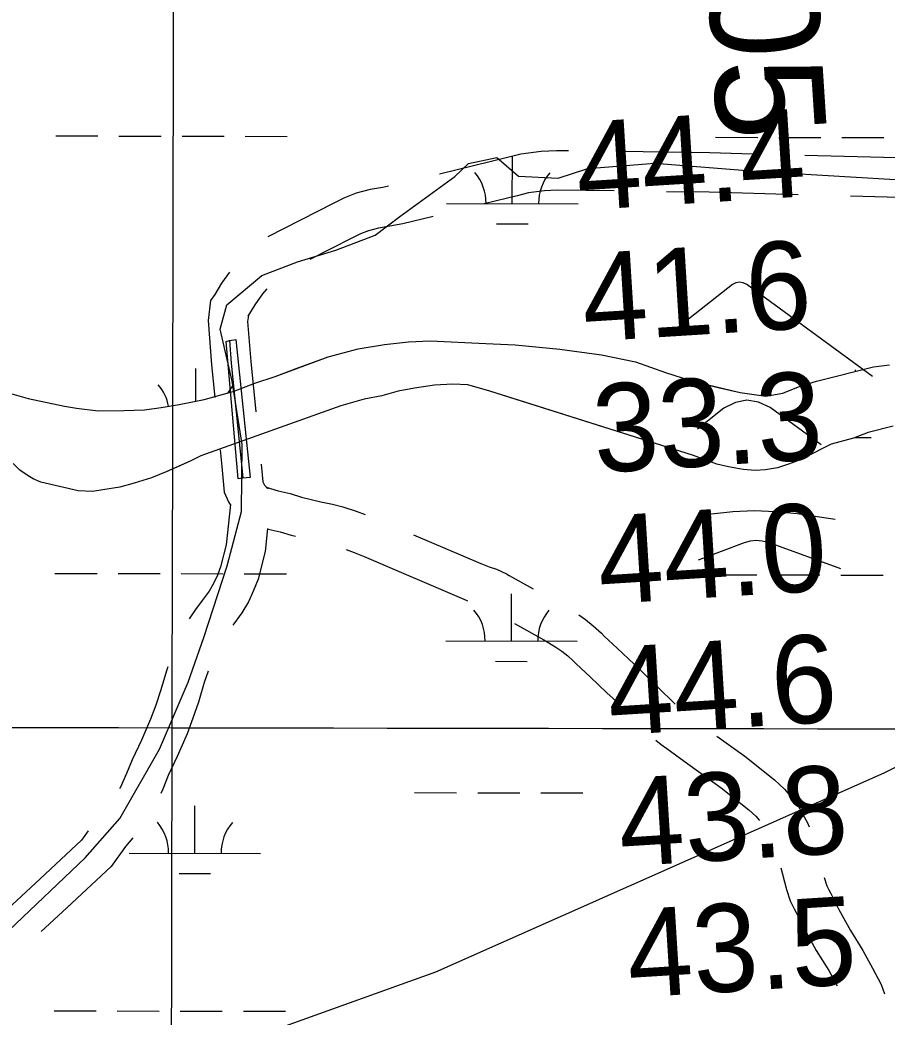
# Model space of a CAD drawing. Extents: x 3219052 to 3256913, y 800770 to 826146.
# Drawn here: x 3228359 to 3229019, y 818080 to 818838 of the extents above; entities that cross this region are included whole.
import ezdxf

# ---------------------------------------------------------------- set-up
doc = ezdxf.new("R2010")
doc.units = 0
for name, color, linetype in [('V-BRDG-OTLN', 7, 'Continuous'), ('V-GRID-MAJR', 7, 'Continuous'), ('V-RIVR-RANG', 7, 'Continuous'), ('V-RIVR-RANG-IDEN', 7, 'Continuous'), ('V-ROAD-CNTR', 7, 'Continuous'), ('V-SITE-VEGE', 7, 'Continuous'), ('V-TOPO-MINR', 7, 'Continuous'), ('V-TOPO-SHOR', 7, 'Continuous'), ('V-WETL-SWMP', 7, 'Continuous')]:
    doc.layers.add(name, color=color, linetype=linetype)

msp = doc.modelspace()

# ---------------------------------------------------------------- linework, layer by layer
at = {"layer": 'V-BRDG-OTLN'}
msp.add_lwpolyline([(3228534.2, 818490.17), (3228528.41, 818489.7), (3228524.83, 818489.12), (3228515.88, 818593.68), (3228518.29, 818594.28), (3228523.22, 818595.06)], close=True, dxfattribs=at)
msp.add_lwpolyline([(3228518.29, 818594.28), (3228519.68, 818577.1), (3228527.46, 818499.91), (3228528.41, 818489.7)], dxfattribs=at)
at = {"layer": 'V-GRID-MAJR'}
for points in [[(3228457.14, 806177.39), (3228465.96, 812237.66), (3228474.77, 818299.87), (3228483.59, 824362.12), (3228483.59, 824364.02)], [(3223238.92, 818307.87), (3228474.77, 818299.87), (3233710.62, 818292.64), (3238946.48, 818286.16), (3244182.33, 818280.45), (3249418.19, 818275.5), (3254654.04, 818271.31), (3254654.05, 818271.31)]]:
    msp.add_spline(points, degree=3, dxfattribs=at)
at = {"layer": 'V-ROAD-CNTR'}
msp.add_line((3229056.1, 818732.32), (3228956.14, 818735.04), dxfattribs=at)
for points in [[(3228776.18, 818738.5), (3228767.19, 818738.62), (3228755.35, 818738.07), (3228740.01, 818736.12), (3228729.9, 818733.47), (3228678.18, 818720.84)], [(3228916.15, 818736.12), (3228883.75, 818737.01), (3228816.17, 818737.94)], [(3228350.37, 818145.64), (3228408.59, 818201), (3228434.83, 818230.76), (3228465.02, 818283.6), (3228486.92, 818334.56), (3228498.84, 818368.51), (3228516.67, 818423.09), (3228527.51, 818464.3), (3228528, 818515.15), (3228520.4, 818563.42), (3228511.3, 818602.92), (3228516.29, 818621.51), (3228542.91, 818643.81), (3228569.96, 818654.13), (3228599.18, 818663.04), (3228629.19, 818674.46), (3228647.81, 818688.65), (3228689.8, 818718.91), (3228700.26, 818728.99), (3228721.7, 818733.4), (3228738.15, 818719.21), (3228768.32, 818717.81), (3228790.94, 818725.08), (3228841.98, 818729.19), (3228918.15, 818723.12), (3229046.26, 818715.37)], [(3228639.27, 818711.58), (3228634.9, 818710.74), (3228625.3, 818709.05), (3228614.8, 818706.36), (3228605.79, 818702.84), (3228597.82, 818698.86), (3228547.6, 818673.25)], [(3228810.91, 818708.01), (3228767.69, 818708.61), (3228757.95, 818708.16), (3228745.72, 818706.6), (3228737.25, 818704.39), (3228712.05, 818698.23)], [(3228950.87, 818705.17), (3228883.13, 818707.01), (3228850.9, 818707.46)], [(3229090.67, 818698.94), (3229056.05, 818702.31), (3228990.86, 818704.08)], [(3228673.19, 818688.74), (3228650.33, 818683.16), (3228640.33, 818681.23), (3228631.62, 818679.7), (3228624.01, 818677.76), (3228617.98, 818675.4), (3228611.35, 818672.08), (3228579.55, 818655.87)], [(3228518.37, 818646.32), (3228512.39, 818637.97), (3228507.13, 818629.18), (3228503.94, 818624.72), (3228502.01, 818609.49), (3228504.74, 818575.74), (3228507.23, 818551.08)], [(3228546.73, 818633.63), (3228543.45, 818629.82), (3228537.5, 818621.5), (3228532.24, 818612.71), (3228532.75, 818613.43), (3228532.17, 818608.8), (3228534.62, 818578.45), (3228538.48, 818540.15)], [(3228511.24, 818511.28), (3228512.53, 818498.47), (3228514.34, 818478.97), (3228517.68, 818471.75), (3228519.08, 818469.2)], [(3228542.48, 818500.36), (3228543.73, 818486.89), (3228544.49, 818485.27), (3228544.94, 818484.44), (3228545.43, 818483.84), (3228546.85, 818482.55), (3228547.76, 818481.88), (3228546.23, 818482.84), (3228555.49, 818479.93), (3228564.54, 818477.87), (3228573.2, 818475.2), (3228587.86, 818471.75), (3228596.83, 818469.88), (3228604.69, 818467.75), (3228614.63, 818464.53), (3228621.44, 818462.02)], [(3228519.04, 818469.55), (3228515.79, 818438.98), (3228511.62, 818422.19), (3228509.11, 818415.97), (3228506.23, 818409.56), (3228502.82, 818403.83), (3228497.45, 818396.54), (3228492.56, 818389.83), (3228487.62, 818382.72)], [(3228547.28, 818451.4), (3228545.41, 818433.75), (3228540.23, 818412.91), (3228536.71, 818404.2), (3228532.89, 818395.7), (3228527.85, 818387.22), (3228521.65, 818378.81), (3228520.97, 818377.89)], [(3228546.89, 818451.19), (3228547.66, 818450.95), (3228556.78, 818448.87), (3228565.33, 818446.23), (3228568.58, 818445.47)], [(3228658.36, 818446.63), (3228709.66, 818424.65), (3228715.8, 818422.3), (3228721.52, 818420.49), (3228729.07, 818416.93), (3228731.01, 818415.68), (3228749.33, 818405.5)], [(3228607.22, 818435.28), (3228613.2, 818433.08), (3228620.72, 818430.11), (3228698.38, 818396.85), (3228699.37, 818396.47)], [(3228784.04, 818385.64), (3228789.09, 818382.14), (3228795.08, 818377.43), (3228801.25, 818371.87), (3228803.32, 818369.6), (3228813.16, 818360.43), (3228826.09, 818348.19), (3228830.51, 818344.22), (3228857.35, 818317.8)], [(3228735.23, 818379.02), (3228757.48, 818366.65), (3228761.3, 818364.48), (3228766.69, 818361.17), (3228771.24, 818358.01), (3228775.75, 818354.46), (3228780.07, 818350.58), (3228781.95, 818348.5), (3228792.61, 818338.56), (3228805.76, 818326.13), (3228809.96, 818322.35), (3228813.96, 818318.41)], [(3228471.55, 818346.26), (3228470.52, 818343.07), (3228466.19, 818328.59), (3228462.23, 818317.12), (3228458.35, 818306.37), (3228451.37, 818290.39), (3228444.24, 818275.5), (3228440.02, 818264.95), (3228435.32, 818254.66), (3228434.58, 818253.53)], [(3228502.01, 818342.94), (3228499.16, 818334.15), (3228494.75, 818319.4), (3228490.52, 818307.13), (3228486.23, 818295.26), (3228478.65, 818277.91), (3228471.73, 818263.43), (3228467.6, 818253.13), (3228466.07, 818249.78)], [(3228842.59, 818290.49), (3228846.83, 818287.05), (3228851.02, 818284.01), (3228864.14, 818274.5), (3228892.29, 818254.23), (3228913.52, 818237.43), (3228918.72, 818232.62), (3228921.44, 818229.27)], [(3228889.07, 818293.51), (3228910.37, 818278.18), (3228933.04, 818260.24), (3228940.66, 818253.19), (3228945.89, 818246.76), (3228951.39, 818239.5), (3228958.12, 818227.6), (3228959.28, 818224.41)], [(3228410.87, 818221.35), (3228405.8, 818214.47), (3228374.22, 818184.91), (3228338.7, 818152.33)], [(3228444.77, 818216.1), (3228439.36, 818209.45), (3228428.32, 818194.45), (3228394.61, 818162.9), (3228374.98, 818144.9)], [(3228937.81, 818193.22), (3228938.76, 818189.65), (3228940.53, 818182.6), (3228942.09, 818176.79), (3228944.78, 818168.3), (3228947.85, 818162.2), (3228949.55, 818159.35), (3228955.36, 818147.65), (3228964.75, 818130.5), (3228974.21, 818115.22), (3228980.73, 818103.54)], [(3228970.65, 818186.1), (3228970.88, 818185.23), (3228972.66, 818179.65), (3228974.16, 818176.66), (3228975.9, 818173.75), (3228981.96, 818161.52), (3228990.68, 818145.61), (3229000.07, 818130.43), (3229007.53, 818117.08), (3229014.15, 818104.67), (3229016.74, 818097.63)]]:
    msp.add_lwpolyline(points, dxfattribs=at)
at = {"layer": 'V-SITE-VEGE'}
for p, q in [((3228616.27, 818588.01), (3228636.22, 818591.2)), ((3228636.22, 818591.2), (3228654.58, 818593.31)), ((3228654.58, 818593.31), (3228671.12, 818594.11)), ((3228671.12, 818594.11), (3228713.31, 818591.97)), ((3228713.31, 818591.97), (3228735.64, 818591.1)), ((3228735.64, 818591.1), (3228769.53, 818587.78)), ((3228593.37, 818581.96), (3228616.27, 818588.01)), ((3228769.53, 818587.78), (3228801.4, 818583.37)), ((3228801.4, 818583.37), (3228827.21, 818578.19)), ((3228553.09, 818566.87), (3228593.37, 818581.96)), ((3228827.21, 818578.19), (3228850.07, 818569.94)), ((3229008.33, 818574.3), (3229020.43, 818575.86)), ((3228850.07, 818569.94), (3228869.83, 818563.53)), ((3228965.01, 818563.51), (3229008.33, 818574.3)), ((3228521.15, 818555.63), (3228537.58, 818561.8)), ((3228537.58, 818561.8), (3228553.09, 818566.87)), ((3228674.28, 818560.32), (3228659.05, 818558.15)), ((3228688.37, 818561.17), (3228674.28, 818560.32)), ((3228699.75, 818560.51), (3228688.37, 818561.17)), ((3228716.42, 818555.72), (3228699.75, 818560.51)), ((3228869.83, 818563.53), (3228906.75, 818554.79)), ((3228952.42, 818559.51), (3228965.01, 818563.51)), ((3228352.66, 818553.69), (3228365.1, 818550.33)), ((3228499.14, 818549.35), (3228521.15, 818555.63)), ((3228646.71, 818555.71), (3228634.13, 818552.15)), ((3228659.05, 818558.15), (3228646.71, 818555.71)), ((3228871.21, 818506.98), (3228716.42, 818555.72)), ((3228906.75, 818554.79), (3228926.36, 818551.96)), ((3228926.36, 818551.96), (3228939.36, 818554.17)), ((3228939.36, 818554.17), (3228952.42, 818559.51)), ((3228365.1, 818550.33), (3228392.92, 818544.44)), ((3228466.4, 818543.27), (3228480.08, 818545.69)), ((3228480.08, 818545.69), (3228499.14, 818549.35)), ((3228603.16, 818544.69), (3228496.54, 818506.5)), ((3228620.91, 818549.71), (3228603.16, 818544.69)), ((3228634.13, 818552.15), (3228620.91, 818549.71)), ((3228392.92, 818544.44), (3228402.05, 818542.92)), ((3228402.05, 818542.92), (3228418.54, 818540.82)), ((3228418.54, 818540.82), (3228437.99, 818541.12)), ((3228437.99, 818541.12), (3228453.63, 818541.5)), ((3228453.63, 818541.5), (3228466.4, 818543.27)), ((3229004.25, 818524.34), (3228993, 818520.08)), ((3229023.33, 818529.11), (3229004.25, 818524.34)), ((3228976.16, 818515.49), (3228955.41, 818505.16)), ((3228993, 818520.08), (3228976.16, 818515.49)), ((3228889.19, 818500.38), (3228871.21, 818506.98)), ((3228488.87, 818502.85), (3228470.17, 818494.49)), ((3228496.54, 818506.5), (3228488.87, 818502.85)), ((3228897.86, 818498.21), (3228889.19, 818500.38)), ((3228943.7, 818500.24), (3228935.16, 818497.5)), ((3228949.1, 818502.37), (3228943.7, 818500.24)), ((3228955.41, 818505.16), (3228949.1, 818502.37)), ((3228365.1, 818491.35), (3228358.93, 818495.71)), ((3228470.17, 818494.49), (3228458.91, 818490.01)), ((3228908.99, 818496.21), (3228897.86, 818498.21)), ((3228918.36, 818495.58), (3228908.99, 818496.21)), ((3228926.19, 818495.88), (3228918.36, 818495.58)), ((3228935.16, 818497.5), (3228926.19, 818495.88)), ((3228369.08, 818489.04), (3228365.1, 818491.35)), ((3228374.84, 818486.69), (3228369.08, 818489.04)), ((3228403.31, 818479.9), (3228374.84, 818486.69)), ((3228445.87, 818485.79), (3228434.87, 818482.87)), ((3228458.91, 818490.01), (3228445.87, 818485.79)), ((3228414.25, 818479.47), (3228403.31, 818479.9)), ((3228422.09, 818480.66), (3228414.25, 818479.47)), ((3228434.87, 818482.87), (3228422.09, 818480.66))]:
    msp.add_line(p, q, dxfattribs=at)
at = {"layer": 'V-TOPO-MINR'}
for points in [[(3229007.51, 818567), (3228911.79, 818637), (3228909.06, 818638.23), (3228906.34, 818638.73), (3228903.64, 818638.13), (3228900.96, 818636.8), (3228855.72, 818601.08)], [(3228968.38, 818515.02), (3228929.6, 818543.42), (3228920.74, 818547.41), (3228911.93, 818549.03), (3228903.18, 818547.09), (3228894.47, 818542.78), (3228874.36, 818526.9)], [(3228877.75, 818461.48), (3228885.04, 818462.58), (3228901.3, 818464.3), (3228917.57, 818465.05)], [(3228917.57, 818465.05), (3228933.85, 818464.37), (3228950.12, 818462.73), (3228979.19, 818458.5)], [(3228875.08, 818427.48), (3228910.17, 818440.78), (3228914.63, 818441.94), (3228919.09, 818442.45)], [(3228919.09, 818442.45), (3228923.57, 818442), (3228928.04, 818440.91), (3228983.07, 818420.9)]]:
    msp.add_lwpolyline(points, dxfattribs=at)
at = {"layer": 'V-TOPO-SHOR'}
for points in [[(3228352.66, 818553.69), (3228365.1, 818550.33), (3228392.92, 818544.44), (3228402.05, 818542.92), (3228418.54, 818540.82), (3228437.99, 818541.12), (3228453.63, 818541.5), (3228466.4, 818543.27), (3228480.08, 818545.69), (3228499.14, 818549.35), (3228521.15, 818555.63), (3228537.58, 818561.8), (3228553.09, 818566.87), (3228571.09, 818573.67), (3228593.37, 818581.96), (3228616.27, 818588.01), (3228636.22, 818591.2), (3228654.58, 818593.31), (3228671.12, 818594.11), (3228713.31, 818591.97), (3228735.63, 818591.1), (3228769.53, 818587.78), (3228801.4, 818583.37), (3228827.21, 818578.19), (3228850.07, 818569.94), (3228869.83, 818563.53), (3228891.18, 818558.44), (3228906.75, 818554.79)], [(3228906.75, 818554.79), (3228926.36, 818551.96), (3228939.36, 818554.17), (3228952.42, 818559.51), (3228965.01, 818563.51), (3229008.33, 818574.3), (3229020.43, 818575.86)], [(3229023.33, 818529.11), (3229004.25, 818524.34), (3228993, 818520.08), (3228976.16, 818515.49), (3228955.41, 818505.16), (3228949.1, 818502.37), (3228943.7, 818500.24), (3228935.16, 818497.5), (3228926.19, 818495.88), (3228918.36, 818495.58), (3228908.99, 818496.21), (3228897.86, 818498.21), (3228889.19, 818500.38), (3228871.21, 818506.98), (3228738.18, 818548.83), (3228716.42, 818555.72), (3228699.75, 818560.51), (3228688.37, 818561.17), (3228674.28, 818560.32), (3228659.05, 818558.15), (3228646.71, 818555.71), (3228634.13, 818552.15), (3228620.91, 818549.71), (3228603.16, 818544.69), (3228496.54, 818506.5), (3228488.87, 818502.85), (3228478.28, 818498.13), (3228470.17, 818494.49), (3228458.91, 818490.01), (3228445.87, 818485.79), (3228434.87, 818482.87), (3228422.09, 818480.66), (3228414.25, 818479.47), (3228403.31, 818479.9), (3228374.84, 818486.69), (3228369.08, 818489.04), (3228365.1, 818491.35), (3228358.93, 818495.71)]]:
    msp.add_lwpolyline(points, dxfattribs=at)
at = {"layer": 'V-WETL-SWMP'}
for p, q in [((3228386.28, 818749.92), (3228418.28, 818749.86)), ((3228434.28, 818749.82), (3228466.28, 818749.76)), ((3228482.28, 818749.72), (3228514.28, 818749.66)), ((3228530.28, 818749.62), (3228562.28, 818749.56)), ((3228888.19, 818748.87), (3228920.19, 818748.81)), ((3228936.19, 818748.77), (3228968.19, 818748.71)), ((3228984.19, 818748.67), (3229016.19, 818748.6)), ((3228733.49, 818698.46), (3228733.57, 818734.46)), ((3228683.49, 818698.56), (3228783.49, 818698.35)), ((3228721.46, 818683.05), (3228745.46, 818683)), ((3228616.27, 818588.01), (3228636.22, 818591.21)), ((3228636.22, 818591.21), (3228654.58, 818593.32)), ((3228654.58, 818593.32), (3228671.12, 818594.12)), ((3228671.12, 818594.12), (3228713.31, 818591.98)), ((3228713.31, 818591.98), (3228735.63, 818591.11)), ((3228735.63, 818591.11), (3228769.53, 818587.78)), ((3228593.37, 818581.97), (3228616.27, 818588.01)), ((3228769.53, 818587.78), (3228801.4, 818583.38)), ((3228801.4, 818583.38), (3228827.21, 818578.2)), ((3228553.09, 818566.87), (3228593.37, 818581.97)), ((3228827.21, 818578.2), (3228850.07, 818569.94)), ((3229008.33, 818574.31), (3229020.43, 818575.87)), ((3228492.71, 818548.12), (3228492.76, 818573.1)), ((3228850.07, 818569.94), (3228869.83, 818563.54)), ((3228965.01, 818563.52), (3229008.33, 818574.31)), ((3228994.66, 818570.91), (3228994.66, 818572.05)), ((3228521.15, 818555.64), (3228537.58, 818561.8)), ((3228537.58, 818561.8), (3228553.09, 818566.87)), ((3228674.28, 818560.32), (3228659.05, 818558.16)), ((3228688.37, 818561.17), (3228674.28, 818560.32)), ((3228699.75, 818560.51), (3228688.37, 818561.17)), ((3228716.42, 818555.73), (3228699.75, 818560.51)), ((3228869.83, 818563.54), (3228906.75, 818554.79)), ((3228952.42, 818559.51), (3228965.01, 818563.52)), ((3228352.66, 818553.7), (3228365.11, 818550.33)), ((3228499.14, 818549.35), (3228521.15, 818555.64)), ((3228646.71, 818555.71), (3228634.13, 818552.15)), ((3228659.05, 818558.16), (3228646.71, 818555.71)), ((3228871.22, 818506.99), (3228716.42, 818555.73)), ((3228906.75, 818554.79), (3228926.36, 818551.96)), ((3228926.36, 818551.96), (3228939.36, 818554.17)), ((3228939.36, 818554.17), (3228952.42, 818559.51)), ((3228365.11, 818550.33), (3228392.92, 818544.44)), ((3228466.4, 818543.27), (3228480.08, 818545.69)), ((3228480.08, 818545.69), (3228499.14, 818549.35)), ((3228603.16, 818544.7), (3228496.54, 818506.51)), ((3228620.91, 818549.72), (3228603.16, 818544.7)), ((3228634.13, 818552.15), (3228620.91, 818549.72)), ((3228392.92, 818544.44), (3228402.05, 818542.93)), ((3228402.05, 818542.93), (3228418.54, 818540.83)), ((3228418.54, 818540.83), (3228437.99, 818541.13)), ((3228437.99, 818541.13), (3228453.63, 818541.5)), ((3228453.63, 818541.5), (3228466.4, 818543.27)), ((3229004.25, 818524.34), (3228993, 818520.09)), ((3229023.34, 818529.12), (3229004.25, 818524.34)), ((3228976.16, 818515.49), (3228955.41, 818505.16)), ((3228993, 818520.09), (3228976.16, 818515.49)), ((3228994.4, 818520.62), (3229006.56, 818520.59)), ((3228889.19, 818500.39), (3228871.22, 818506.99)), ((3228358.93, 818495.71), (3228353.66, 818500.73)), ((3228488.87, 818502.85), (3228470.17, 818494.5)), ((3228496.54, 818506.51), (3228488.87, 818502.85)), ((3228897.86, 818498.21), (3228889.19, 818500.39)), ((3228943.7, 818500.25), (3228935.16, 818497.5)), ((3228949.1, 818502.38), (3228943.7, 818500.25)), ((3228955.41, 818505.16), (3228949.1, 818502.38)), ((3228365.1, 818491.35), (3228358.93, 818495.71)), ((3228470.17, 818494.5), (3228458.91, 818490.02)), ((3228908.99, 818496.21), (3228897.86, 818498.21)), ((3228918.36, 818495.59), (3228908.99, 818496.21)), ((3228926.19, 818495.89), (3228918.36, 818495.59)), ((3228935.16, 818497.5), (3228926.19, 818495.89)), ((3228369.08, 818489.04), (3228365.1, 818491.35)), ((3228374.84, 818486.7), (3228369.08, 818489.04)), ((3228403.31, 818479.9), (3228374.84, 818486.7)), ((3228445.87, 818485.8), (3228434.87, 818482.88)), ((3228458.91, 818490.02), (3228445.87, 818485.8)), ((3228414.25, 818479.47), (3228403.31, 818479.9)), ((3228422.09, 818480.66), (3228414.25, 818479.47)), ((3228434.87, 818482.88), (3228422.09, 818480.66)), ((3228385.59, 818417.25), (3228417.59, 818417.18)), ((3228433.59, 818417.15), (3228465.59, 818417.08)), ((3228481.59, 818417.05), (3228513.59, 818416.98)), ((3228529.59, 818416.95), (3228561.59, 818416.88)), ((3228887.49, 818416.2), (3228919.49, 818416.13)), ((3228935.49, 818416.1), (3228967.49, 818416.03)), ((3228983.49, 818416), (3229015.49, 818415.93)), ((3228732.8, 818365.78), (3228732.87, 818401.78)), ((3228682.8, 818365.89), (3228782.8, 818365.68)), ((3228720.76, 818350.38), (3228744.76, 818350.33)), ((3229016.41, 818265.63), (3229127.32, 818321.88)), ((3228675.4, 818114.22), (3229016.41, 818265.63)), ((3228659.15, 818250.5), (3228691.15, 818250.44)), ((3228707.15, 818250.4), (3228739.15, 818250.34)), ((3228755.15, 818250.3), (3228787.15, 818250.24)), ((3228491.99, 818204.42), (3228492.06, 818240.42)), ((3228441.99, 818204.53), (3228541.99, 818204.32)), ((3228479.95, 818189.02), (3228503.95, 818188.97)), ((3227814.79, 817806.21), (3228675.4, 818114.22)), ((3228384.89, 818084.58), (3228416.89, 818084.51)), ((3228432.89, 818084.48), (3228464.89, 818084.41)), ((3228480.89, 818084.38), (3228512.89, 818084.31)), ((3228528.89, 818084.28), (3228560.89, 818084.21))]:
    msp.add_line(p, q, dxfattribs=at)
for centre, start, end in [((3228678.25, 818699.05), 359.10809, 40.65175), ((3228788.74, 818698.81), 139.10809, 180.65175), ((3228437.44, 818537.69), 10.76978, 40.65175), ((3228547.93, 818537.46), 139.10809, 151.14194), ((3228677.55, 818366.37), 359.10809, 40.65175), ((3228788.04, 818366.14), 139.10809, 180.65175), ((3228436.74, 818205.01), 359.10809, 40.65175), ((3228547.23, 818204.78), 139.10809, 180.65175)]:
    msp.add_arc(centre, 35.25, start, end, dxfattribs=at)

# ---------------------------------------------------------------- texts
at = {"layer": 'V-RIVR-RANG'}
for s, p in [('44.4', (3228783.87, 818693.2)), ('41.6', (3228788.51, 818593.29)), ('33.3', (3228796.83, 818493.62)), ('44.0', (3228800.42, 818393.65)), ('44.6', (3228807.95, 818293.92)), ('43.8', (3228816.27, 818194.25)), ('43.5', (3228822.75, 818094.46))]:
    msp.add_text(s, height=67, rotation=3.56833, dxfattribs=at).set_placement(p)
at = {"layer": 'V-RIVR-RANG-IDEN'}
msp.add_text('R-271.05', height=83, rotation=273.71487, dxfattribs=at).set_placement((3228860.61, 819200.6))

doc.saveas('drawing.dxf')
